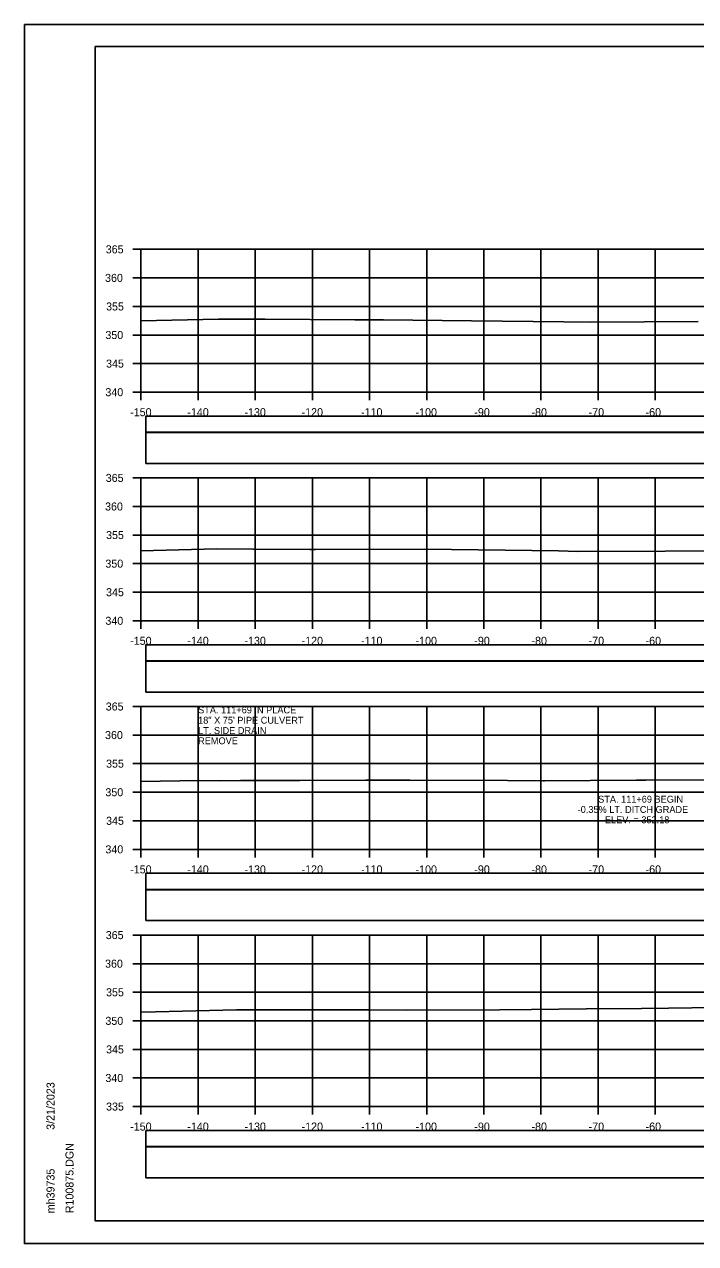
# Model space of a CAD drawing. Extents: x 1368122 to 1710785, y 373130 to 557566.
# Drawn here: x 1368518.5 to 1368635.9, y 375050.4 to 375263.7 of the extents above; entities that cross this region are included whole.
import ezdxf

# ---------------------------------------------------------------- set-up
doc = ezdxf.new("R2010")
doc.units = 0
for name, color, linetype in [('R_Alt Surface', 7, 'Continuous'), ('R_Axis', 7, 'Continuous'), ('R_Axis Annot', 7, 'Continuous'), ('R_Border', 7, 'Continuous'), ('R_Exist Surface', 7, 'Continuous'), ('R_Grid', 7, 'Continuous'), ('R_No Plot', 7, 'Continuous'), ('R_Water Annot', 7, 'Continuous'), ('R_Xsect Elev', 7, 'Continuous')]:
    doc.layers.add(name, color=color, linetype=linetype)

msp = doc.modelspace()

# ---------------------------------------------------------------- linework, layer by layer
at = {"layer": 'R_Alt Surface'}
for points in [[(1368539.73, 375192.34), (1368838.03, 375192.34), (1368838.03, 375195.16), (1368539.73, 375195.16)], [(1368539.73, 375186.88), (1368838.03, 375186.88), (1368838.03, 375192.29), (1368539.73, 375192.29)], [(1368539.73, 375152.34), (1368838.03, 375152.34), (1368838.03, 375155.16), (1368539.73, 375155.16)], [(1368539.73, 375146.88), (1368838.03, 375146.88), (1368838.03, 375152.29), (1368539.73, 375152.29)], [(1368539.73, 375112.34), (1368838.03, 375112.34), (1368838.03, 375115.16), (1368539.73, 375115.16)], [(1368539.73, 375106.88), (1368838.03, 375106.88), (1368838.03, 375112.29), (1368539.73, 375112.29)], [(1368539.73, 375067.34), (1368838.03, 375067.34), (1368838.03, 375070.16), (1368539.73, 375070.16)], [(1368539.73, 375061.88), (1368838.03, 375061.88), (1368838.03, 375067.29), (1368539.73, 375067.29)]]:
    msp.add_lwpolyline(points, close=True, dxfattribs=at)
at = {"layer": 'R_Axis'}
for p, q in [((1368537.48, 375224.35), (1368538.88, 375224.35)), ((1368538.88, 375199.35), (1368538.88, 375224.35)), ((1368537.48, 375219.35), (1368538.88, 375219.35)), ((1368537.48, 375214.35), (1368538.88, 375214.35)), ((1368537.48, 375209.35), (1368538.88, 375209.35)), ((1368537.48, 375204.35), (1368538.88, 375204.35)), ((1368537.48, 375199.35), (1368538.88, 375199.35)), ((1368538.88, 375199.35), (1368838.88, 375199.35)), ((1368538.88, 375197.95), (1368538.88, 375199.35)), ((1368548.88, 375197.95), (1368548.88, 375199.35)), ((1368558.88, 375197.95), (1368558.88, 375199.35)), ((1368568.88, 375197.95), (1368568.88, 375199.35)), ((1368578.88, 375197.95), (1368578.88, 375199.35)), ((1368588.88, 375197.95), (1368588.88, 375199.35)), ((1368598.88, 375197.95), (1368598.88, 375199.35)), ((1368608.88, 375197.95), (1368608.88, 375199.35)), ((1368618.88, 375197.95), (1368618.88, 375199.35)), ((1368628.88, 375197.95), (1368628.88, 375199.35)), ((1368537.48, 375184.35), (1368538.88, 375184.35)), ((1368538.88, 375159.35), (1368538.88, 375184.35)), ((1368537.48, 375179.35), (1368538.88, 375179.35)), ((1368537.48, 375174.35), (1368538.88, 375174.35)), ((1368537.48, 375169.35), (1368538.88, 375169.35)), ((1368537.48, 375164.35), (1368538.88, 375164.35)), ((1368537.48, 375159.35), (1368538.88, 375159.35)), ((1368538.88, 375159.35), (1368838.88, 375159.35)), ((1368538.88, 375157.95), (1368538.88, 375159.35)), ((1368548.88, 375157.95), (1368548.88, 375159.35)), ((1368558.88, 375157.95), (1368558.88, 375159.35)), ((1368568.88, 375157.95), (1368568.88, 375159.35)), ((1368578.88, 375157.95), (1368578.88, 375159.35)), ((1368588.88, 375157.95), (1368588.88, 375159.35)), ((1368598.88, 375157.95), (1368598.88, 375159.35)), ((1368608.88, 375157.95), (1368608.88, 375159.35)), ((1368618.88, 375157.95), (1368618.88, 375159.35)), ((1368628.88, 375157.95), (1368628.88, 375159.35)), ((1368537.48, 375144.35), (1368538.88, 375144.35)), ((1368538.88, 375119.35), (1368538.88, 375144.35)), ((1368537.48, 375139.35), (1368538.88, 375139.35)), ((1368537.48, 375134.35), (1368538.88, 375134.35)), ((1368537.48, 375129.35), (1368538.88, 375129.35)), ((1368537.48, 375124.35), (1368538.88, 375124.35)), ((1368537.48, 375119.35), (1368538.88, 375119.35)), ((1368538.88, 375119.35), (1368838.88, 375119.35)), ((1368538.88, 375117.95), (1368538.88, 375119.35)), ((1368548.88, 375117.95), (1368548.88, 375119.35)), ((1368558.88, 375117.95), (1368558.88, 375119.35)), ((1368568.88, 375117.95), (1368568.88, 375119.35)), ((1368578.88, 375117.95), (1368578.88, 375119.35)), ((1368588.88, 375117.95), (1368588.88, 375119.35)), ((1368598.88, 375117.95), (1368598.88, 375119.35)), ((1368608.88, 375117.95), (1368608.88, 375119.35)), ((1368618.88, 375117.95), (1368618.88, 375119.35)), ((1368628.88, 375117.95), (1368628.88, 375119.35)), ((1368537.48, 375104.35), (1368538.88, 375104.35)), ((1368538.88, 375074.35), (1368538.88, 375104.35)), ((1368537.48, 375099.35), (1368538.88, 375099.35)), ((1368537.48, 375094.35), (1368538.88, 375094.35)), ((1368537.48, 375089.35), (1368538.88, 375089.35)), ((1368537.48, 375084.35), (1368538.88, 375084.35)), ((1368537.48, 375079.35), (1368538.88, 375079.35)), ((1368537.48, 375074.35), (1368538.88, 375074.35)), ((1368538.88, 375074.35), (1368838.88, 375074.35)), ((1368538.88, 375072.95), (1368538.88, 375074.35)), ((1368548.88, 375072.95), (1368548.88, 375074.35)), ((1368558.88, 375072.95), (1368558.88, 375074.35)), ((1368568.88, 375072.95), (1368568.88, 375074.35)), ((1368578.88, 375072.95), (1368578.88, 375074.35)), ((1368588.88, 375072.95), (1368588.88, 375074.35)), ((1368598.88, 375072.95), (1368598.88, 375074.35)), ((1368608.88, 375072.95), (1368608.88, 375074.35)), ((1368618.88, 375072.95), (1368618.88, 375074.35)), ((1368628.88, 375072.95), (1368628.88, 375074.35))]:
    msp.add_line(p, q, dxfattribs=at)
at = {"layer": 'R_Border'}
for p, q in [((1368530.88, 375259.81), (1368847.06, 375259.81)), ((1368530.88, 375054.35), (1368530.88, 375259.81)), ((1368530.88, 375054.35), (1368530.88, 375054.35)), ((1368847.06, 375054.35), (1368530.88, 375054.35))]:
    msp.add_line(p, q, dxfattribs=at)
at = {"layer": 'R_Exist Surface'}
for points in [[(1368538.88, 375211.81), (1368552.44, 375212.15), (1368555.68, 375212.13), (1368560.63, 375212.11), (1368576.33, 375212.02), (1368581.33, 375212.02), (1368596.73, 375211.83), (1368612.91, 375211.67), (1368617.59, 375211.61), (1368636.38, 375211.72)], [(1368538.88, 375171.59), (1368552.16, 375171.93), (1368558.59, 375171.89), (1368568.43, 375171.83), (1368569.42, 375171.83), (1368588.57, 375171.86), (1368611.93, 375171.57), (1368615.31, 375171.49), (1368630.6, 375171.56), (1368638.25, 375171.6)], [(1368538.88, 375131.24), (1368549.05, 375131.39), (1368552.81, 375131.37), (1368556.28, 375131.39), (1368566.68, 375131.38), (1368578.25, 375131.48), (1368580.23, 375131.48), (1368585.95, 375131.48), (1368603.05, 375131.43), (1368609.28, 375131.35), (1368609.5, 375131.36), (1368625.56, 375131.46), (1368626.16, 375131.47), (1368627.26, 375131.48), (1368646.9, 375131.53)], [(1368538.88, 375090.88), (1368541.41, 375090.92), (1368546.13, 375091.03), (1368555.58, 375091.25), (1368563.07, 375091.29), (1368578.74, 375091.28), (1368585.29, 375091.23), (1368601.6, 375091.29), (1368607.23, 375091.34), (1368616.77, 375091.43), (1368626.49, 375091.52), (1368631.18, 375091.56), (1368643.5, 375091.76)]]:
    msp.add_lwpolyline(points, dxfattribs=at)
at = {"layer": 'R_Grid'}
for p, q in [((1368538.88, 375224.35), (1368838.88, 375224.35)), ((1368538.88, 375199.35), (1368538.88, 375224.35)), ((1368548.88, 375199.35), (1368548.88, 375224.35)), ((1368558.88, 375199.35), (1368558.88, 375224.35)), ((1368568.88, 375199.35), (1368568.88, 375224.35)), ((1368578.88, 375199.35), (1368578.88, 375224.35)), ((1368588.88, 375199.35), (1368588.88, 375224.35)), ((1368598.88, 375199.35), (1368598.88, 375224.35)), ((1368608.88, 375199.35), (1368608.88, 375224.35)), ((1368618.88, 375199.35), (1368618.88, 375224.35)), ((1368628.88, 375199.35), (1368628.88, 375224.35)), ((1368538.88, 375219.35), (1368838.88, 375219.35)), ((1368538.88, 375214.35), (1368838.88, 375214.35)), ((1368538.88, 375209.35), (1368838.88, 375209.35)), ((1368538.88, 375204.35), (1368838.88, 375204.35)), ((1368538.88, 375199.35), (1368838.88, 375199.35)), ((1368538.88, 375184.35), (1368838.88, 375184.35)), ((1368538.88, 375159.35), (1368538.88, 375184.35)), ((1368548.88, 375159.35), (1368548.88, 375184.35)), ((1368558.88, 375159.35), (1368558.88, 375184.35)), ((1368568.88, 375159.35), (1368568.88, 375184.35)), ((1368578.88, 375159.35), (1368578.88, 375184.35)), ((1368588.88, 375159.35), (1368588.88, 375184.35)), ((1368598.88, 375159.35), (1368598.88, 375184.35)), ((1368608.88, 375159.35), (1368608.88, 375184.35)), ((1368618.88, 375159.35), (1368618.88, 375184.35)), ((1368628.88, 375159.35), (1368628.88, 375184.35)), ((1368538.88, 375179.35), (1368838.88, 375179.35)), ((1368538.88, 375174.35), (1368838.88, 375174.35)), ((1368538.88, 375169.35), (1368838.88, 375169.35)), ((1368538.88, 375164.35), (1368838.88, 375164.35)), ((1368538.88, 375159.35), (1368838.88, 375159.35)), ((1368538.88, 375144.35), (1368838.88, 375144.35)), ((1368538.88, 375119.35), (1368538.88, 375144.35)), ((1368548.88, 375119.35), (1368548.88, 375144.35)), ((1368558.88, 375119.35), (1368558.88, 375144.35)), ((1368568.88, 375119.35), (1368568.88, 375144.35)), ((1368578.88, 375119.35), (1368578.88, 375144.35)), ((1368588.88, 375119.35), (1368588.88, 375144.35)), ((1368598.88, 375119.35), (1368598.88, 375144.35)), ((1368608.88, 375119.35), (1368608.88, 375144.35)), ((1368618.88, 375119.35), (1368618.88, 375144.35)), ((1368628.88, 375119.35), (1368628.88, 375144.35)), ((1368538.88, 375139.35), (1368838.88, 375139.35)), ((1368538.88, 375134.35), (1368838.88, 375134.35)), ((1368538.88, 375129.35), (1368838.88, 375129.35)), ((1368538.88, 375124.35), (1368838.88, 375124.35)), ((1368538.88, 375119.35), (1368838.88, 375119.35)), ((1368538.88, 375104.35), (1368838.88, 375104.35)), ((1368538.88, 375074.35), (1368538.88, 375104.35)), ((1368548.88, 375074.35), (1368548.88, 375104.35)), ((1368558.88, 375074.35), (1368558.88, 375104.35)), ((1368568.88, 375074.35), (1368568.88, 375104.35)), ((1368578.88, 375074.35), (1368578.88, 375104.35)), ((1368588.88, 375074.35), (1368588.88, 375104.35)), ((1368598.88, 375074.35), (1368598.88, 375104.35)), ((1368608.88, 375074.35), (1368608.88, 375104.35)), ((1368618.88, 375074.35), (1368618.88, 375104.35)), ((1368628.88, 375074.35), (1368628.88, 375104.35)), ((1368538.88, 375099.35), (1368838.88, 375099.35)), ((1368538.88, 375094.35), (1368838.88, 375094.35)), ((1368538.88, 375089.35), (1368838.88, 375089.35)), ((1368538.88, 375084.35), (1368838.88, 375084.35)), ((1368538.88, 375079.35), (1368838.88, 375079.35)), ((1368538.88, 375074.35), (1368838.88, 375074.35))]:
    msp.add_line(p, q, dxfattribs=at)
at = {"layer": 'R_No Plot'}
for p, q in [((1368518.48, 375263.71), (1368851.81, 375263.71)), ((1368518.48, 375050.37), (1368851.81, 375050.37))]:
    msp.add_line(p, q, dxfattribs=at)
for points in [[(1368518.47, 375263.71), (1368851.81, 375263.71), (1368851.81, 375050.37), (1368518.47, 375050.37)], [(1368764.8, 375259.81), (1368784.42, 375259.81), (1368784.42, 375249.93), (1368800.53, 375249.93), (1368823.73, 375249.93), (1368823.85, 375221.77), (1368847.06, 375221.77), (1368847.06, 375054.35), (1368530.88, 375054.35), (1368530.88, 375259.81)]]:
    msp.add_lwpolyline(points, close=True, dxfattribs=at)

# ---------------------------------------------------------------- texts
at = {"layer": 'R_Axis Annot'}
for s, p in [('365', (1368532.71, 375223.65)), ('360', (1368532.59, 375218.65)), ('355', (1368532.77, 375213.65)), ('350', (1368532.65, 375208.65)), ('345', (1368532.77, 375203.65)), ('340', (1368532.65, 375198.65)), ('-150', (1368536.99, 375195.15)), ('-140', (1368546.99, 375195.15)), ('-130', (1368556.99, 375195.15)), ('-120', (1368566.99, 375195.15)), ('-110', (1368577.39, 375195.15)), ('-100', (1368586.93, 375195.15)), ('-90', (1368597.22, 375195.15)), ('-80', (1368607.22, 375195.15)), ('-70', (1368617.22, 375195.15)), ('-60', (1368627.19, 375195.15)), ('365', (1368532.71, 375183.65)), ('360', (1368532.59, 375178.65)), ('355', (1368532.77, 375173.65)), ('350', (1368532.65, 375168.65)), ('345', (1368532.77, 375163.65)), ('340', (1368532.65, 375158.65)), ('-150', (1368536.99, 375155.15)), ('-140', (1368546.99, 375155.15)), ('-130', (1368556.99, 375155.15)), ('-120', (1368566.99, 375155.15)), ('-110', (1368577.39, 375155.15)), ('-100', (1368586.93, 375155.15)), ('-90', (1368597.22, 375155.15)), ('-80', (1368607.22, 375155.15)), ('-70', (1368617.22, 375155.15)), ('-60', (1368627.19, 375155.15)), ('365', (1368532.71, 375143.65)), ('360', (1368532.59, 375138.65)), ('355', (1368532.77, 375133.65)), ('350', (1368532.65, 375128.65)), ('345', (1368532.77, 375123.65)), ('340', (1368532.65, 375118.65)), ('-150', (1368536.99, 375115.15)), ('-140', (1368546.99, 375115.15)), ('-130', (1368556.99, 375115.15)), ('-120', (1368566.99, 375115.15)), ('-110', (1368577.39, 375115.15)), ('-100', (1368586.93, 375115.15)), ('-90', (1368597.22, 375115.15)), ('-80', (1368607.22, 375115.15)), ('-70', (1368617.22, 375115.15)), ('-60', (1368627.19, 375115.15)), ('365', (1368532.71, 375103.65)), ('360', (1368532.59, 375098.65)), ('355', (1368532.77, 375093.65)), ('350', (1368532.65, 375088.65)), ('345', (1368532.77, 375083.65)), ('340', (1368532.65, 375078.65)), ('335', (1368532.77, 375073.65)), ('-150', (1368536.99, 375070.15)), ('-140', (1368546.99, 375070.15)), ('-130', (1368556.99, 375070.15)), ('-120', (1368566.99, 375070.15)), ('-110', (1368577.39, 375070.15)), ('-100', (1368586.93, 375070.15)), ('-90', (1368597.22, 375070.15)), ('-80', (1368607.22, 375070.15)), ('-70', (1368617.22, 375070.15)), ('-60', (1368627.19, 375070.15))]:
    msp.add_text(s, height=1.4, dxfattribs=at).set_placement(p)
at = {"layer": 'R_Border'}
for s, p in [('3/21/2023', (1368523.75, 375070.28)), ('R100875.DGN', (1368527.07, 375055.68)), ('mh39735', (1368523.75, 375055.68))]:
    msp.add_text(s, height=1.4, rotation=90, dxfattribs=at).set_placement(p)
at = {"layer": 'R_Water Annot'}
for s, p in [('STA. 111+69 IN PLACE', (1368548.88, 375143.15)), ('18" X 75\' PIPE CULVERT', (1368548.88, 375141.35)), ('LT. SIDE DRAIN', (1368548.88, 375139.55)), ('REMOVE', (1368548.88, 375137.75))]:
    msp.add_text(s, height=1.2, dxfattribs=at).set_placement(p)
at = {"layer": 'R_Xsect Elev'}
for s, p in [('STA. 111+69 BEGIN', (1368618.89, 375127.53)), ('-0.35% LT. DITCH GRADE', (1368615.3, 375125.73)), ('ELEV. = 352.18', (1368620.07, 375123.93))]:
    msp.add_text(s, height=1.2, dxfattribs=at).set_placement(p)

doc.saveas('drawing.dxf')
